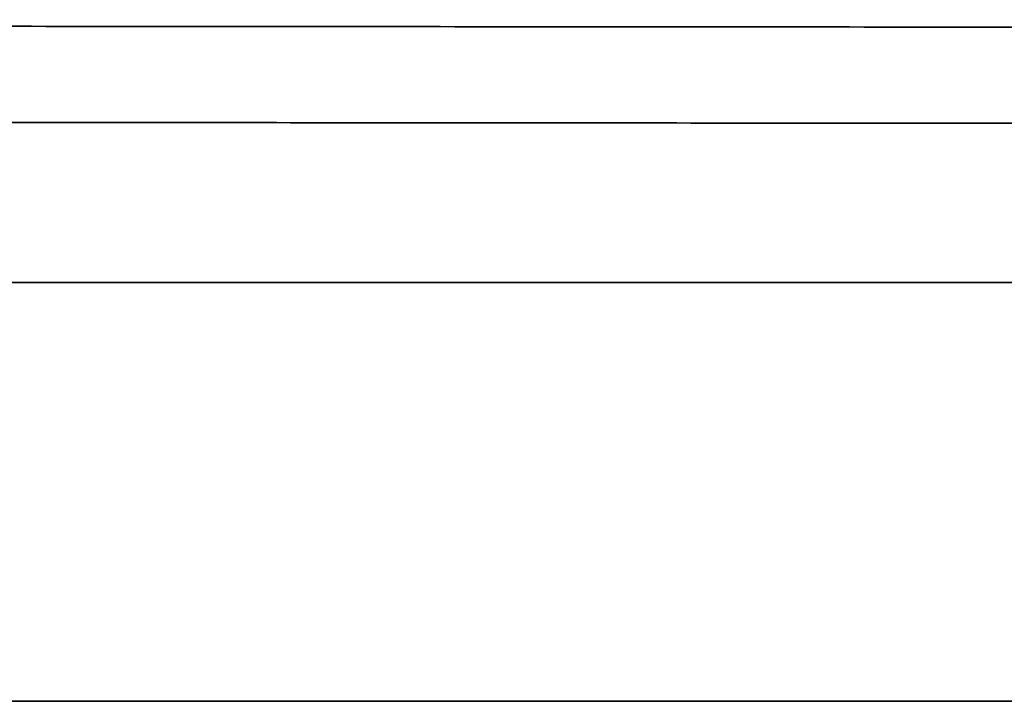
# Model space of a CAD drawing. Header units: millimetres. Extents: x -56303 to -45239, y -20463 to -4540.
# Tile 177 of 656: x -51910.216 to -51909.746, y -15909.132 to -15908.807. Entities that reach past the tile are written whole.
import ezdxf

# ---------------------------------------------------------------- set-up
doc = ezdxf.new("R2010")
doc.units = ezdxf.units.MM
doc.layers.add('_HVAC_urzadzenia', color=220, linetype='Continuous', lineweight=35)

# ---------------------------------------------------------------- blocks, each defined once
blk = doc.blocks.new('A$C41852E73')
at = {"linetype": 'Continuous'}
for p, q in [((50.57888, 5.89214), (37.79629, 5.89214)), ((50.84394, 5.69246), (39.72438, 5.69246))]:
    blk.add_line(p, q, dxfattribs=at)
for points, knots in [([(40.77019, 6.01743), (40.80468, 6.0174), (40.90502, 6.01731), (41.07275, 6.01716), (41.27433, 6.01698), (41.4782, 6.0168), (41.68422, 6.01662), (41.89229, 6.01644), (42.10227, 6.01626), (42.31405, 6.01607), (42.52749, 6.01589), (42.74247, 6.01571), (42.95886, 6.01552), (43.17653, 6.01534), (43.39536, 6.01516), (43.61522, 6.01497), (43.83597, 6.01479), (44.05748, 6.01461), (44.27963, 6.01443), (44.50227, 6.01425), (44.72529, 6.01407), (44.94854, 6.01389), (45.17189, 6.01371), (45.39522, 6.01353), (45.61838, 6.01335), (45.84125, 6.01318), (46.0637, 6.013), (46.28558, 6.01283), (46.50678, 6.01266), (46.72716, 6.01249), (46.94658, 6.01232), (47.1623, 6.01216), (47.30444, 6.01205), (47.37401, 6.012)], [0, 0, 0, 0, 0.01726, 0.050057, 0.082855, 0.115652, 0.14845, 0.181247, 0.214045, 0.246842, 0.27964, 0.312437, 0.345235, 0.378033, 0.41083, 0.443628, 0.476425, 0.509223, 0.54202, 0.574818, 0.607615, 0.640413, 0.67321, 0.706008, 0.738805, 0.771603, 0.8044, 0.837198, 0.869995, 0.902793, 0.93559, 0.968388, 1, 1, 1, 1]), ([(39.61045, 5.97332), (39.63778, 5.97329), (39.71751, 5.97319), (39.85183, 5.97303), (40.01484, 5.97284), (40.18126, 5.97265), (40.35096, 5.97246), (40.52385, 5.97227), (40.6998, 5.97207), (40.87869, 5.97188), (41.06042, 5.97169), (41.24485, 5.97149), (41.43187, 5.9713), (41.62134, 5.9711), (41.81316, 5.97091), (42.00718, 5.97072), (42.20327, 5.97052), (42.40132, 5.97033), (42.60119, 5.97014), (42.80274, 5.96994), (43.00584, 5.96975), (43.21035, 5.96956), (43.41615, 5.96938), (43.62308, 5.96919), (43.83103, 5.969), (44.03984, 5.96882), (44.24938, 5.96864), (44.45951, 5.96845), (44.67009, 5.96828), (44.88099, 5.9681), (45.08835, 5.96793), (45.2436, 5.9678), (45.32846, 5.96773), (45.34668, 5.96772)], [0, 0, 0, 0, 0.0177, 0.051332, 0.084966, 0.118599, 0.152232, 0.185865, 0.219498, 0.253131, 0.286765, 0.320398, 0.354031, 0.387664, 0.421297, 0.45493, 0.488563, 0.522196, 0.555829, 0.589462, 0.623095, 0.656728, 0.690361, 0.723994, 0.757627, 0.79126, 0.824893, 0.858526, 0.892159, 0.925792, 0.959425, 0.991289, 1, 1, 1, 1])]:
    blk.add_open_spline(points, degree=3, knots=knots, dxfattribs=at)

msp = doc.modelspace()

# ---------------------------------------------------------------- block references
at = {"layer": '_HVAC_urzadzenia'}
msp.add_blockref('A$C41852E73', (-51954.67751, -15914.82437), dxfattribs=at)

doc.saveas('drawing.dxf')
